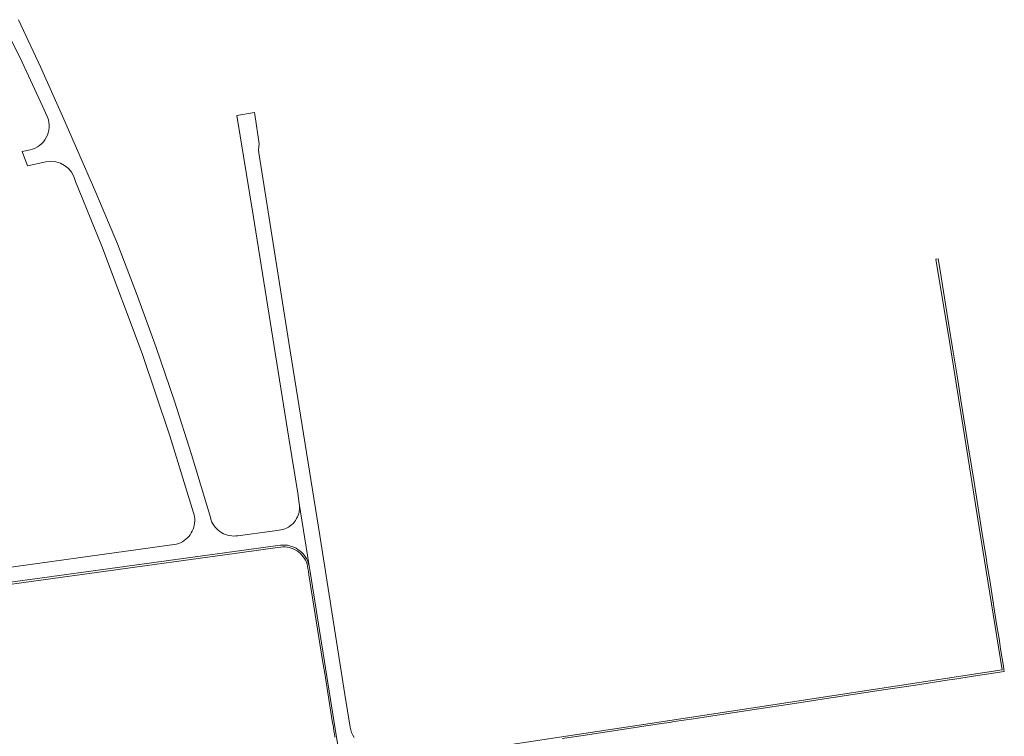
# Model space of a CAD drawing. Header units: metres. Extents: x 166325 to 190320, y 381923 to 404576.
# Tile 894 of 1056: x 175681 to 175942, y 401702 to 401892. Entities that reach past the tile are written whole.
import ezdxf

# ---------------------------------------------------------------- set-up
doc = ezdxf.new("R2010")
doc.units = ezdxf.units.M
doc.layers.add('B-WE-VH-VERHARDING_BETONSTRAATSTEEN-GV', color=8, linetype='Continuous', lineweight=18)
doc.layers.add('B-WE-VH-VERHARDING_STRAATBAKSTEEN-GV', color=8, linetype='Continuous', lineweight=18)

msp = doc.modelspace()

# ---------------------------------------------------------------- linework, layer by layer
at = {"layer": 'B-WE-VH-VERHARDING_BETONSTRAATSTEEN-GV', "flags": 128}
msp.add_lwpolyline([(175824.768, 401701.526), (175829.73, 401702.274), (175839.003, 401703.673), (175847.642, 401704.975), (175851.843, 401705.608), (175853.292, 401705.827), (175854.532, 401706.014), (175859.608, 401706.78), (175868.19, 401708.074), (175876.998, 401709.402), (175879.858, 401709.838), (175884.62, 401710.565), (175888.738, 401711.194), (175893.757, 401711.96), (175899.582, 401712.849), (175901.238, 401713.102), (175902.471, 401713.29), (175908.826, 401714.26), (175913.673, 401714.999), (175915.528, 401715.282), (175918.476, 401715.732), (175927.437, 401717.1), (175928.368, 401717.241), (175934.391, 401718.156), (175942.067, 401719.322), (175941.981, 401719.856), (175941.836, 401720.769), (175941.1, 401725.367), (175940.884, 401726.72), (175940.667, 401728.073), (175940.215, 401730.898), (175939.5, 401735.372), (175938.279, 401743.003), (175937.475, 401748.03), (175937.331, 401748.928), (175936.033, 401757.04), (175934.031, 401769.559), (175932.566, 401778.72), (175930.554, 401791.294), (175929.786, 401796.101), (175929.624, 401797.111), (175929.614, 401797.176), (175929.45, 401798.198), (175929.433, 401798.307), (175928.323, 401805.259), (175927.364, 401811.271), (175925.949, 401820.137), (175924.972, 401826.262), (175924.563, 401828.827), (175923.913, 401828.704), (175927.6, 401806.394), (175935.427, 401757.567), (175941.532, 401719.788), (175879.528, 401710.291), (175845.24, 401705.059), (175825.875, 401702.14), (175778.009, 401694.912)], dxfattribs=at)
at = {"layer": 'B-WE-VH-VERHARDING_STRAATBAKSTEEN-GV', "flags": 128}
for points in [[(175629.374, 401736.294), (175748.752, 401752.65), (175750.092, 401752.834), (175750.696, 401752.879), (175751.302, 401752.871), (175751.905, 401752.811), (175752.5, 401752.697), (175753.083, 401752.533), (175753.649, 401752.318), (175754.195, 401752.054), (175754.715, 401751.743), (175755.206, 401751.388), (175755.664, 401750.992), (175756.086, 401750.557), (175756.468, 401750.087), (175756.808, 401749.585), (175756.937, 401749.354), (175757.102, 401749.056), (175757.349, 401748.503), (175757.547, 401747.93), (175757.697, 401747.331), (175755.069, 401763.95), (175755.134, 401763.428), (175755.154, 401762.902), (175755.13, 401762.376), (175755.06, 401761.854), (175754.985, 401761.517), (175754.946, 401761.34), (175754.788, 401760.838), (175754.588, 401760.351), (175754.346, 401759.884), (175754.066, 401759.438), (175753.749, 401759.018), (175753.396, 401758.627), (175753.012, 401758.267), (175752.598, 401757.942), (175752.158, 401757.653), (175751.695, 401757.403), (175751.212, 401757.194), (175750.713, 401757.027), (175750.201, 401756.903), (175749.681, 401756.823), (175747.888, 401756.561), (175738.776, 401755.361), (175738.237, 401755.296), (175737.681, 401755.277), (175737.124, 401755.306), (175736.573, 401755.383), (175736.03, 401755.507), (175735.5, 401755.678), (175734.987, 401755.894), (175734.494, 401756.153), (175734.025, 401756.454), (175733.584, 401756.794), (175733.174, 401757.171), (175732.799, 401757.582), (175732.46, 401758.024), (175732.16, 401758.493), (175731.902, 401758.987), (175731.688, 401759.501), (175731.288, 401760.812), (175726.504, 401776.947), (175721.959, 401791.107), (175717.076, 401805.341), (175712.165, 401818.937), (175706.826, 401832.79), (175701.075, 401846.438), (175692.563, 401865.933), (175686.437, 401879.805), (175680.545, 401892.3)], [(175678.665, 401886.984), (175681.516, 401881.064), (175684.318, 401875.12), (175687.069, 401869.155), (175687.744, 401867.617), (175688.281, 401866.39)], [(175769.608, 401701.807), (175769.243, 401702.453), (175768.949, 401703.135), (175768.73, 401703.844), (175768.588, 401704.573), (175767.184, 401713.246), (175760.518, 401755.414), (175752.307, 401806.61), (175744.311, 401856.949), (175744.278, 401857.748), (175744.325, 401858.546), (175744.452, 401859.335), (175743.275, 401867.169), (175743.198, 401867.682), (175738.493, 401866.844), (175742.825, 401840.415), (175752.323, 401781.215), (175754.639, 401766.67), (175755.069, 401763.95), (175757.697, 401747.331), (175757.941, 401745.786), (175770.844, 401664.693)], [(175683.646, 401857.761), (175681.592, 401857.343), (175682.927, 401853.519), (175687.788, 401854.561)], [(175695.701, 401849.357), (175702.69, 401832.236), (175713.406, 401803.704), (175720.764, 401781.906), (175727.006, 401761.474), (175727.157, 401760.937), (175727.262, 401760.389), (175727.32, 401759.834), (175727.331, 401759.277), (175727.294, 401758.72), (175727.21, 401758.169), (175727.079, 401757.627), (175726.902, 401757.097), (175726.681, 401756.585), (175726.417, 401756.094), (175726.112, 401755.627), (175725.769, 401755.187), (175725.389, 401754.779), (175724.976, 401754.404), (175724.532, 401754.066), (175724.061, 401753.766), (175723.567, 401753.508), (175723.052, 401753.293), (175722.521, 401753.123), (175666.464, 401745.366)], [(175770.844, 401664.693), (175757.941, 401745.786), (175757.697, 401747.331), (175757.547, 401747.93), (175757.349, 401748.503), (175757.102, 401749.056), (175756.937, 401749.354), (175756.808, 401749.585), (175756.468, 401750.087), (175756.086, 401750.557), (175755.664, 401750.992), (175755.206, 401751.388), (175754.715, 401751.743), (175754.195, 401752.054), (175753.649, 401752.318), (175753.083, 401752.533), (175752.5, 401752.697), (175751.905, 401752.811), (175751.302, 401752.871), (175750.696, 401752.879), (175750.092, 401752.834), (175748.752, 401752.65), (175629.374, 401736.294)], [(175656.917, 401739.535), (175714.078, 401747.384), (175721.791, 401748.443), (175737.855, 401750.649), (175739.842, 401750.922), (175748.62, 401752.127), (175749.361, 401752.229), (175750.154, 401752.338), (175750.716, 401752.376), (175751.279, 401752.365), (175751.84, 401752.306), (175752.393, 401752.199), (175752.935, 401752.045), (175753.461, 401751.845), (175753.969, 401751.6), (175754.453, 401751.313), (175754.911, 401750.985), (175755.339, 401750.619), (175755.734, 401750.217), (175756.093, 401749.783), (175756.414, 401749.32), (175756.693, 401748.83), (175756.93, 401748.319), (175757.121, 401747.789), (175757.266, 401747.245), (175757.364, 401746.69), (175757.48, 401745.973), (175757.632, 401745.02), (175761.26, 401722.255), (175761.811, 401718.794), (175763.819, 401706.269), (175764.1, 401704.513), (175764.262, 401703.486), (175764.377, 401702.762), (175764.516, 401701.884)]]:
    msp.add_lwpolyline(points, dxfattribs=at)
at = {"layer": 'B-WE-VH-VERHARDING_STRAATBAKSTEEN-GV'}
for points in [[(175688.281, 401866.39, -0.4630277), (175683.646, 401857.761)], [(175687.788, 401854.561, -0.4105187), (175695.701, 401849.357)]]:
    msp.add_lwpolyline(points, format="xyb", dxfattribs=at)

doc.saveas('drawing.dxf')
